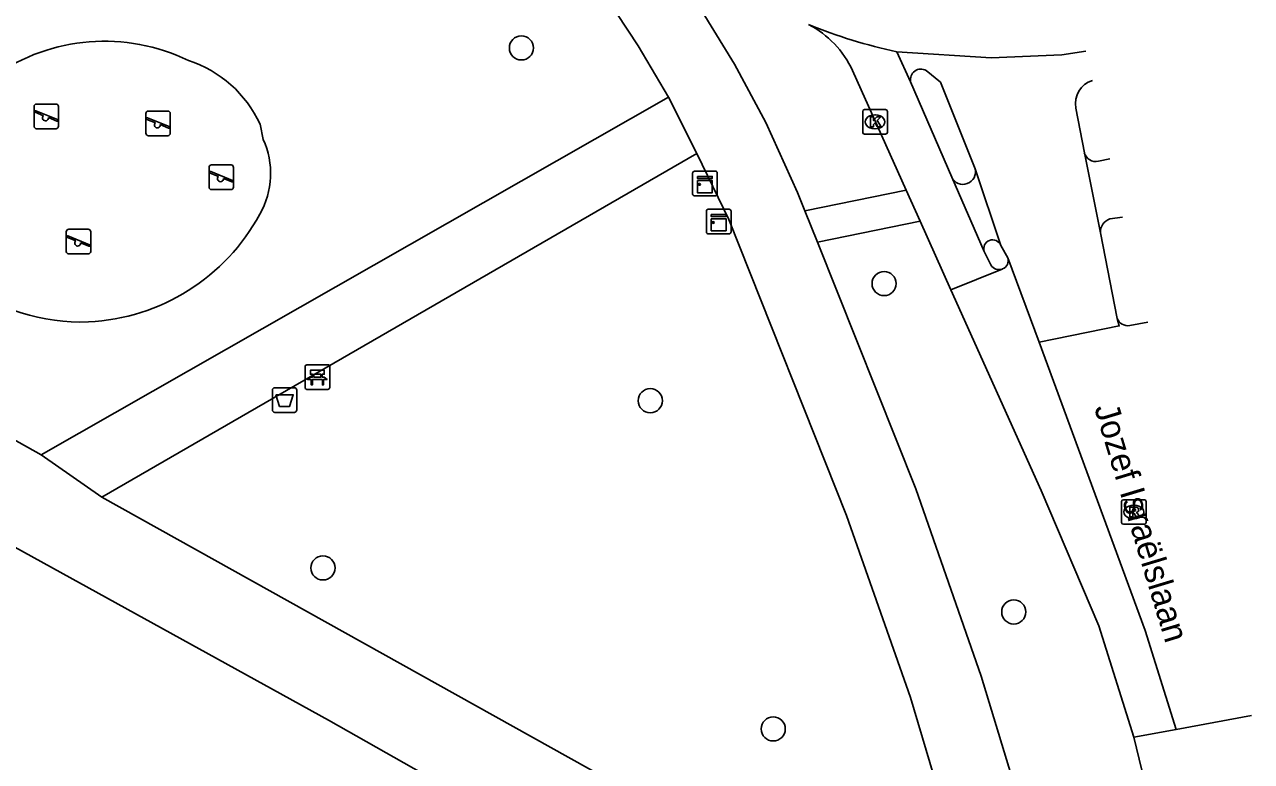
# Model space of a CAD drawing. Extents: x 163686 to 164493, y 382719 to 383870.
# Drawn here: x 164233.79 to 164283.56, y 383313.12 to 383343.03 of the extents above; entities that cross this region are included whole.
import ezdxf

# ---------------------------------------------------------------- set-up
doc = ezdxf.new("R2010")
doc.units = 0
for name, color, linetype in [('IMGEO_Afvalbak', 7, 'Continuous'), ('IMGEO_Bank', 7, 'Continuous'), ('IMGEO_Boom', 7, 'Continuous'), ('IMGEO_Fietspad_open', 7, 'Continuous'), ('IMGEO_Groenvoorziening', 7, 'Continuous'), ('IMGEO_Kast', 7, 'Continuous'), ('IMGEO_Kolk', 7, 'Continuous'), ('IMGEO_Openbare_ruimte_label', 7, 'Continuous'), ('IMGEO_Rijbaan_lokaal_gesloten', 7, 'Continuous'), ('IMGEO_Rijbaan_lokaal_open', 7, 'Continuous'), ('IMGEO_Rioolput', 7, 'Continuous'), ('IMGEO_Speelvoorziening', 7, 'Continuous'), ('IMGEO_Voetpad_gesloten', 7, 'Continuous'), ('IMGEO_Voetpad_open', 7, 'Continuous')]:
    doc.layers.add(name, color=color, linetype=linetype)

msp = doc.modelspace()

# ---------------------------------------------------------------- linework, layer by layer
at = {"layer": 'IMGEO_Afvalbak'}
for p, q in [((164243.846, 383327.389), (164243.846, 383328.189)), ((164243.846, 383328.189), (164243.846, 383327.389)), ((164243.946, 383328.289), (164244.736, 383328.289)), ((164244.736, 383328.289), (164243.946, 383328.289)), ((164244.836, 383328.189), (164244.836, 383327.389)), ((164244.836, 383327.389), (164244.836, 383328.189)), ((164244.736, 383327.289), (164243.946, 383327.289)), ((164243.946, 383327.289), (164244.736, 383327.289))]:
    msp.add_line(p, q, dxfattribs=at)
msp.add_lwpolyline([(164243.989, 383328.003), (164244.693, 383328.003), (164244.544, 383327.533), (164244.138, 383327.533), (164243.989, 383328.003)], dxfattribs=at)
for centre, start, end in [((164243.946, 383328.189), 90, 180), ((164243.946, 383328.189), 90, 180), ((164244.736, 383328.189), 0, 90), ((164244.736, 383328.189), 360, 90), ((164243.946, 383327.389), 180, 270), ((164243.946, 383327.389), 180, 270), ((164244.736, 383327.389), 270, 0), ((164244.736, 383327.389), 270, 0)]:
    msp.add_arc(centre, 0.1, start, end, dxfattribs=at)
at = {"layer": 'IMGEO_Bank'}
for p, q in [((164245.17, 383328.294), (164245.17, 383329.135)), ((164245.17, 383329.135), (164245.17, 383328.294)), ((164245.245, 383329.219), (164246.086, 383329.219)), ((164246.086, 383329.219), (164245.245, 383329.219)), ((164246.17, 383329.144), (164246.17, 383328.303)), ((164246.17, 383328.303), (164246.17, 383329.144)), ((164245.867, 383328.617), (164245.474, 383328.617)), ((164245.479, 383328.725), (164245.479, 383328.831)), ((164245.523, 383328.831), (164245.523, 383328.725)), ((164245.811, 383328.837), (164245.529, 383328.837)), ((164245.529, 383328.719), (164245.811, 383328.719)), ((164245.817, 383328.725), (164245.817, 383328.831)), ((164245.861, 383328.831), (164245.861, 383328.725)), ((164246.095, 383328.219), (164245.254, 383328.219)), ((164245.254, 383328.219), (164246.095, 383328.219))]:
    msp.add_line(p, q, dxfattribs=at)
for points in [[(164245.417, 383328.617), (164245.275, 383328.617), (164245.387, 383328.719), (164245.473, 383328.719)], [(164245.473, 383328.837), (164245.387, 383328.837), (164245.387, 383328.998), (164245.95, 383328.998), (164245.95, 383328.837), (164245.867, 383328.837)], [(164245.467, 383328.61), (164245.467, 383328.403), (164245.424, 383328.403), (164245.424, 383328.61)], [(164245.867, 383328.719), (164245.95, 383328.719), (164246.062, 383328.617), (164245.923, 383328.617)], [(164245.917, 383328.61), (164245.917, 383328.403), (164245.873, 383328.403), (164245.873, 383328.61)]]:
    msp.add_lwpolyline(points, dxfattribs=at)
for centre, radius, start, end in [((164245.248, 383329.141), 0.0779, 92.4484, 184.2845), ((164245.248, 383329.141), 0.0779, 92.4484, 184.2845), ((164246.092, 383329.141), 0.0779, 2.4484, 94.2845), ((164246.092, 383329.141), 0.0779, 2.4484, 94.2845), ((164245.417, 383328.61), 0.00671, 2.8957, 87.1043), ((164245.474, 383328.61), 0.00671, 92.8957, 177.1043), ((164245.472, 383328.83), 0.00671, 2.8957, 87.1043), ((164245.472, 383328.726), 0.00671, 272.8957, 357.1043), ((164245.529, 383328.83), 0.00671, 92.8957, 177.1043), ((164245.529, 383328.726), 0.00671, 182.8957, 267.1043), ((164245.811, 383328.83), 0.00671, 2.8957, 87.1043), ((164245.811, 383328.726), 0.00671, 272.8957, 357.1043), ((164245.868, 383328.83), 0.00671, 92.8957, 177.1043), ((164245.868, 383328.726), 0.00671, 182.8957, 267.1043), ((164245.866, 383328.61), 0.00671, 2.8957, 87.1043), ((164245.923, 383328.61), 0.00671, 92.8957, 177.1043), ((164245.248, 383328.297), 0.0779, 182.4484, 274.2845), ((164245.248, 383328.297), 0.0779, 182.4484, 274.2845), ((164246.092, 383328.297), 0.0779, 272.4484, 4.2845), ((164246.092, 383328.297), 0.0779, 272.4484, 4.2845)]:
    msp.add_arc(centre, radius, start, end, dxfattribs=at)
at = {"layer": 'IMGEO_Boom'}
for centre in [(164253.946, 383342.081), (164268.658, 383332.517), (164259.175, 383327.764), (164245.897, 383320.976), (164273.917, 383319.189), (164264.161, 383314.441)]:
    msp.add_circle(centre, 0.489, dxfattribs=at)
at = {"layer": 'IMGEO_Fietspad_open'}
for points in [[(164267.375, 383341.16), (164269.552, 383336.31)], [(164269.735, 383340.709), (164271.401, 383336.834)], [(164271.401, 383336.834), (164272.715, 383333.818)], [(164269.552, 383336.31), (164270.119, 383335.048)], [(164271.369, 383332.263), (164270.119, 383335.048)], [(164272.715, 383333.818), (164272.993, 383333.273)]]:
    msp.add_lwpolyline(points, dxfattribs=at)
for centre, radius, start, end in [((164263.767, 383339.513), 3.966, 24.538, 62.5099), ((164273.318, 383333.455), 0.373, 209.159, 291.155)]:
    msp.add_arc(centre, radius, start, end, dxfattribs=at)
at = {"layer": 'IMGEO_Groenvoorziening'}
msp.add_lwpolyline([(164243.47, 383338.369), (164243.344, 383338.984)], dxfattribs=at)
for centre, radius, start, end in [((164237.038, 383334.612), 7.744, 63.9641, 125.2232), ((164238.958, 383336.983), 4.821, 24.5282, 72.1387), ((164240.459, 383336.984), 3.314, 330.1605, 24.7063), ((164235.984, 383339.303), 8.352, 272.7575, 331.6379), ((164236.149, 383339.354), 8.398, 233.8549, 271.6157)]:
    msp.add_arc(centre, radius, start, end, dxfattribs=at)
at = {"layer": 'IMGEO_Kast'}
for p, q in [((164260.89, 383336.154), (164260.89, 383336.995)), ((164260.89, 383336.995), (164260.89, 383336.154)), ((164260.965, 383337.079), (164261.806, 383337.079)), ((164261.806, 383337.079), (164260.965, 383337.079)), ((164261.89, 383337.004), (164261.89, 383336.163)), ((164261.89, 383336.163), (164261.89, 383337.004)), ((164261.815, 383336.079), (164260.974, 383336.079)), ((164260.974, 383336.079), (164261.815, 383336.079)), ((164261.527, 383335.533), (164262.368, 383335.533)), ((164262.368, 383335.533), (164261.527, 383335.533)), ((164261.452, 383334.608), (164261.452, 383335.449)), ((164261.452, 383335.449), (164261.452, 383334.608)), ((164262.452, 383335.458), (164262.452, 383334.617)), ((164262.452, 383334.617), (164262.452, 383335.458)), ((164262.377, 383334.533), (164261.536, 383334.533)), ((164261.536, 383334.533), (164262.377, 383334.533))]:
    msp.add_line(p, q, dxfattribs=at)
for points in [[(164261.085, 383336.869), (164261.685, 383336.869), (164261.685, 383336.784), (164261.085, 383336.784), (164261.085, 383336.869)], [(164261.085, 383336.694), (164261.685, 383336.694), (164261.685, 383336.205), (164261.085, 383336.205), (164261.085, 383336.694)], [(164261.647, 383335.323), (164262.247, 383335.323), (164262.247, 383335.238), (164261.647, 383335.238), (164261.647, 383335.323)], [(164261.647, 383335.148), (164262.247, 383335.148), (164262.247, 383334.659), (164261.647, 383334.659), (164261.647, 383335.148)]]:
    msp.add_lwpolyline(points, dxfattribs=at)
for centre in [(164261.169, 383336.543), (164261.731, 383334.997)]:
    msp.add_circle(centre, 0.0377, dxfattribs=at)
for centre, start, end in [((164260.968, 383337.001), 92.4484, 184.2845), ((164260.968, 383337.001), 92.4484, 184.2845), ((164261.812, 383337.001), 2.4484, 94.2845), ((164261.812, 383337.001), 2.4484, 94.2845), ((164260.968, 383336.157), 182.4484, 274.2845), ((164260.968, 383336.157), 182.4484, 274.2845), ((164261.812, 383336.157), 272.4484, 4.2845), ((164261.812, 383336.157), 272.4484, 4.2845), ((164261.53, 383335.455), 92.4484, 184.2845), ((164261.53, 383335.455), 92.4484, 184.2845), ((164262.374, 383335.455), 2.4484, 94.2845), ((164262.374, 383335.455), 2.4484, 94.2845), ((164261.53, 383334.611), 182.4484, 274.2845), ((164261.53, 383334.611), 182.4484, 274.2845), ((164262.374, 383334.611), 272.4484, 4.2845), ((164262.374, 383334.611), 272.4484, 4.2845)]:
    msp.add_arc(centre, 0.0779, start, end, dxfattribs=at)
at = {"layer": 'IMGEO_Kolk'}
for p, q in [((164267.79, 383338.655), (164267.79, 383339.507)), ((164267.865, 383339.581), (164268.717, 383339.581)), ((164268.791, 383339.507), (164268.791, 383338.655)), ((164268.278, 383339.361), (164268.303, 383339.361)), ((164268.717, 383338.581), (164267.865, 383338.581)), ((164268.301, 383338.801), (164268.276, 383338.801))]:
    msp.add_line(p, q, dxfattribs=at)
for points in [[(164267.79, 383338.655), (164267.79, 383339.507)], [(164267.865, 383339.581), (164268.717, 383339.581)], [(164268.791, 383339.507), (164268.791, 383338.655)], [(164268.111, 383339.281), (164268.234, 383339.281), (164268.234, 383339.13), (164268.364, 383339.281), (164268.528, 383339.281), (164268.382, 383339.13), (164268.535, 383338.881), (164268.383, 383338.881), (164268.298, 383339.045), (164268.234, 383338.978), (164268.234, 383338.881), (164268.111, 383338.881), (164268.111, 383339.281)], [(164268.717, 383338.581), (164267.865, 383338.581)]]:
    msp.add_lwpolyline(points, dxfattribs=at)
for centre, start, end in [((164267.867, 383339.505), 91.552, 178.448), ((164267.867, 383339.505), 91.552, 178.448), ((164268.715, 383339.505), 1.552, 88.448), ((164268.715, 383339.505), 1.552, 88.448), ((164267.867, 383338.657), 181.552, 268.448), ((164267.867, 383338.657), 181.552, 268.448), ((164268.715, 383338.657), 271.552, 358.448), ((164268.715, 383338.657), 271.552, 358.448)]:
    msp.add_arc(centre, 0.0765, start, end, dxfattribs=at)
for centre, major_axis, ratio, start_param, end_param in [((164268.277, 383339.081), (-0.387, 0.002), 0.722429, 4.712389, 7.853982), ((164268.302, 383339.081), (-0.39, 0.002), 0.717154, 1.570796, 4.712389)]:
    msp.add_ellipse(centre, major_axis=major_axis, ratio=ratio, start_param=start_param, end_param=end_param, dxfattribs=at)
at = {"layer": 'IMGEO_Rijbaan_lokaal_gesloten'}
for points in [[(164269.174, 383341.924), (164273.004, 383341.685), (164275.87, 383341.806), (164276.843, 383341.948)], [(164269.174, 383341.924), (164269.735, 383340.709)], [(164270.364, 383341.166), (164270.951, 383340.686), (164272.347, 383337.176)], [(164276.438, 383339.642), (164276.78, 383337.827)], [(164276.78, 383337.827), (164277.433, 383334.581)], [(164272.347, 383337.176), (164273.394, 383334.069)], [(164277.433, 383334.581), (164278.11, 383331.097)], [(164273.394, 383334.069), (164273.677, 383333.564)], [(164273.677, 383333.564), (164274.951, 383330.143)], [(164278.11, 383331.097), (164278.197, 383330.798), (164274.951, 383330.143)]]:
    msp.add_lwpolyline(points, dxfattribs=at)
for centre, radius, start, end in [((164273.589, 383362.516), 21.06, 247.7006, 257.8982), ((164270.151, 383340.798), 0.425, 59.943, 192.0575), ((164277.414, 383339.823), 0.992, 108.1481, 190.4825)]:
    msp.add_arc(centre, radius, start, end, dxfattribs=at)
at = {"layer": 'IMGEO_Rijbaan_lokaal_open'}
for points in [[(164273.453, 383333.107), (164271.369, 383332.263)], [(164273.466, 383333.112), (164273.453, 383333.107)], [(164271.369, 383332.263), (164275.024, 383324.123), (164277.366, 383318.623), (164278.785, 383314.101)], [(164279.352, 383330.948), (164278.619, 383330.812)], [(164274.951, 383330.143), (164279.242, 383318.438), (164280.499, 383314.418)], [(164283.559, 383314.984), (164280.499, 383314.418)], [(164280.499, 383314.418), (164278.785, 383314.101)], [(164278.785, 383314.101), (164281.198, 383304.172)]]:
    msp.add_lwpolyline(points, dxfattribs=at)
for centre, radius, start, end in [((164273.319, 383333.456), 0.374, 293.1524, 16.7999), ((164278.55, 383331.286), 0.479, 203.1991, 278.3101)]:
    msp.add_arc(centre, radius, start, end, dxfattribs=at)
at = {"layer": 'IMGEO_Rioolput'}
for p, q in [((164278.288, 383322.82), (164278.288, 383323.672)), ((164278.363, 383323.746), (164279.215, 383323.746)), ((164279.289, 383323.672), (164279.289, 383322.82)), ((164278.776, 383323.526), (164278.801, 383323.526)), ((164279.215, 383322.746), (164278.363, 383322.746)), ((164278.799, 383322.966), (164278.774, 383322.966))]:
    msp.add_line(p, q, dxfattribs=at)
for points in [[(164278.288, 383322.82), (164278.288, 383323.672)], [(164278.363, 383323.746), (164279.215, 383323.746)], [(164279.289, 383323.672), (164279.289, 383322.82)], [(164278.877, 383323.444), (164278.625, 383323.446), (164278.625, 383323.046)], [(164278.625, 383323.046), (164278.749, 383323.046), (164278.749, 383323.208), (164278.76, 383323.208)], [(164278.803, 383323.365), (164278.749, 383323.365), (164278.749, 383323.284)], [(164278.749, 383323.284), (164278.801, 383323.284)], [(164278.807, 383323.179), (164278.878, 383323.046), (164279.018, 383323.046), (164278.953, 383323.172)], [(164279.215, 383322.746), (164278.363, 383322.746)]]:
    msp.add_lwpolyline(points, dxfattribs=at)
for centre, radius, start, end in [((164278.365, 383323.67), 0.0765, 91.552, 178.448), ((164278.365, 383323.67), 0.0765, 91.552, 178.448), ((164279.213, 383323.67), 0.0765, 1.552, 88.448), ((164279.213, 383323.67), 0.0765, 1.552, 88.448), ((164278.759, 383323.155), 0.0533, 26.0293, 88.6989), ((164278.785, 383323.473), 0.19, 274.7715, 282.9687), ((164278.809, 383323.269), 0.0964, 77.0061, 93.1865), ((164278.823, 383323.326), 0.0378, 276.6634, 79.6772), ((164278.876, 383323.334), 0.109, 350.3612, 89.416), ((164278.874, 383323.334), 0.112, 277.5842, 350.9817), ((164278.858, 383323.119), 0.108, 29.5134, 73.7905), ((164278.365, 383322.822), 0.0765, 181.552, 268.448), ((164278.365, 383322.822), 0.0765, 181.552, 268.448), ((164279.213, 383322.822), 0.0765, 271.552, 358.448), ((164279.213, 383322.822), 0.0765, 271.552, 358.448)]:
    msp.add_arc(centre, radius, start, end, dxfattribs=at)
for centre, major_axis, ratio, start_param, end_param in [((164278.775, 383323.246), (-0.387, 0.002), 0.722429, 4.712389, 7.853982), ((164278.8, 383323.246), (-0.39, 0.002), 0.717154, 1.570796, 4.712389)]:
    msp.add_ellipse(centre, major_axis=major_axis, ratio=ratio, start_param=start_param, end_param=end_param, dxfattribs=at)
at = {"layer": 'IMGEO_Speelvoorziening'}
for p, q in [((164234.18, 383338.903), (164234.18, 383339.703)), ((164234.18, 383339.703), (164234.18, 383338.903)), ((164234.563, 383339.331), (164234.224, 383339.468)), ((164234.249, 383339.528), (164235.125, 383339.175)), ((164234.28, 383339.803), (164235.07, 383339.803)), ((164235.07, 383339.803), (164234.28, 383339.803)), ((164235.17, 383339.703), (164235.17, 383338.903)), ((164235.17, 383338.903), (164235.17, 383339.703)), ((164238.815, 383339.518), (164239.605, 383339.518)), ((164239.605, 383339.518), (164238.815, 383339.518)), ((164235.101, 383339.115), (164234.761, 383339.252)), ((164238.715, 383338.618), (164238.715, 383339.418)), ((164238.715, 383339.418), (164238.715, 383338.618)), ((164239.098, 383339.046), (164238.759, 383339.183)), ((164238.784, 383339.243), (164239.66, 383338.89)), ((164239.636, 383338.83), (164239.296, 383338.967)), ((164239.705, 383339.418), (164239.705, 383338.618)), ((164239.705, 383338.618), (164239.705, 383339.418)), ((164235.07, 383338.803), (164234.28, 383338.803)), ((164234.28, 383338.803), (164235.07, 383338.803)), ((164239.605, 383338.518), (164238.815, 383338.518)), ((164238.815, 383338.518), (164239.605, 383338.518)), ((164241.279, 383336.434), (164241.279, 383337.234)), ((164241.279, 383337.234), (164241.279, 383336.434)), ((164241.662, 383336.862), (164241.323, 383336.999)), ((164241.348, 383337.059), (164242.224, 383336.706)), ((164241.379, 383337.334), (164242.169, 383337.334)), ((164242.169, 383337.334), (164241.379, 383337.334)), ((164242.269, 383337.234), (164242.269, 383336.434)), ((164242.269, 383336.434), (164242.269, 383337.234)), ((164242.2, 383336.646), (164241.86, 383336.783)), ((164242.169, 383336.334), (164241.379, 383336.334)), ((164241.379, 383336.334), (164242.169, 383336.334)), ((164235.486, 383333.823), (164235.486, 383334.623)), ((164235.486, 383334.623), (164235.486, 383333.823)), ((164235.586, 383334.723), (164236.376, 383334.723)), ((164236.376, 383334.723), (164235.586, 383334.723)), ((164236.476, 383334.623), (164236.476, 383333.823)), ((164236.476, 383333.823), (164236.476, 383334.623)), ((164235.869, 383334.251), (164235.53, 383334.388)), ((164235.555, 383334.448), (164236.431, 383334.095)), ((164236.407, 383334.035), (164236.067, 383334.172)), ((164236.376, 383333.723), (164235.586, 383333.723)), ((164235.586, 383333.723), (164236.376, 383333.723))]:
    msp.add_line(p, q, dxfattribs=at)
for centre, radius, start, end in [((164234.28, 383339.703), 0.1, 90, 180), ((164234.28, 383339.703), 0.1, 90, 180), ((164234.237, 383339.498), 0.0327, 68.078, 248.078), ((164235.07, 383339.703), 0.1, 0, 90), ((164235.07, 383339.703), 0.1, 360, 90), ((164238.815, 383339.418), 0.1, 90, 180), ((164238.815, 383339.418), 0.1, 90, 180), ((164239.605, 383339.418), 0.1, 0, 90), ((164239.605, 383339.418), 0.1, 360, 90), ((164234.642, 383339.241), 0.12, 130.9928, 5.1632), ((164235.113, 383339.145), 0.0327, 248.078, 68.078), ((164238.772, 383339.213), 0.0327, 68.078, 248.078), ((164239.177, 383338.956), 0.12, 130.9928, 5.1632), ((164234.28, 383338.903), 0.1, 180, 270), ((164234.28, 383338.903), 0.1, 180, 270), ((164235.07, 383338.903), 0.1, 270, 0), ((164235.07, 383338.903), 0.1, 270, 0), ((164238.815, 383338.618), 0.1, 180, 270), ((164238.815, 383338.618), 0.1, 180, 270), ((164239.605, 383338.618), 0.1, 270, 0), ((164239.605, 383338.618), 0.1, 270, 0), ((164239.648, 383338.86), 0.0327, 248.078, 68.078), ((164241.379, 383337.234), 0.1, 90, 180), ((164241.379, 383337.234), 0.1, 90, 180), ((164241.336, 383337.029), 0.0327, 68.078, 248.078), ((164242.169, 383337.234), 0.1, 0, 90), ((164242.169, 383337.234), 0.1, 360, 90), ((164241.741, 383336.772), 0.12, 130.9928, 5.1632), ((164242.212, 383336.676), 0.0327, 248.078, 68.078), ((164241.379, 383336.434), 0.1, 180, 270), ((164241.379, 383336.434), 0.1, 180, 270), ((164242.169, 383336.434), 0.1, 270, 0), ((164242.169, 383336.434), 0.1, 270, 0), ((164235.586, 383334.623), 0.1, 90, 180), ((164235.586, 383334.623), 0.1, 90, 180), ((164236.376, 383334.623), 0.1, 0, 90), ((164236.376, 383334.623), 0.1, 360, 90), ((164235.543, 383334.418), 0.0327, 68.078, 248.078), ((164235.948, 383334.161), 0.12, 130.9928, 5.1632), ((164236.419, 383334.065), 0.0327, 248.078, 68.078), ((164235.586, 383333.823), 0.1, 180, 270), ((164235.586, 383333.823), 0.1, 180, 270), ((164236.376, 383333.823), 0.1, 270, 0), ((164236.376, 383333.823), 0.1, 270, 0)]:
    msp.add_arc(centre, radius, start, end, dxfattribs=at)
at = {"layer": 'IMGEO_Voetpad_gesloten'}
for points in [[(164234.464, 383325.561), (164207.838, 383340.485)], [(164259.908, 383340.077), (164234.464, 383325.561)], [(164261.065, 383337.798), (164259.908, 383340.077)], [(164236.932, 383323.85), (164261.065, 383337.798)], [(164234.464, 383325.561), (164236.932, 383323.85)], [(164273.357, 383303.524), (164236.932, 383323.85)], [(164233.405, 383321.815), (164246.121, 383314.802), (164271.778, 383300.248)]]:
    msp.add_lwpolyline(points, dxfattribs=at)
at = {"layer": 'IMGEO_Voetpad_open'}
for points in [[(164257.192, 383350.233), (164262.587, 383341.423), (164263.858, 383339.057), (164265.144, 383336.213), (164265.443, 383335.465)], [(164259.908, 383340.077), (164258.681, 383342.165), (164253.877, 383349.455)], [(164273.357, 383303.524), (164269.732, 383315.722), (164267.127, 383323.105), (164262.364, 383335.114), (164261.065, 383337.798)], [(164277.349, 383337.48), (164277.808, 383337.586)], [(164269.552, 383336.31), (164265.443, 383335.465)], [(164265.443, 383335.465), (164265.951, 383334.192)], [(164270.119, 383335.048), (164265.951, 383334.192)], [(164278.332, 383335.212), (164277.812, 383335.141)], [(164265.951, 383334.192), (164269.947, 383324.185), (164272.594, 383316.588), (164276.614, 383303.361)]]:
    msp.add_lwpolyline(points, dxfattribs=at)
for centre, radius, start, end in [((164277.254, 383337.964), 0.494, 196.1535, 281.0933), ((164271.858, 383337.048), 0.505, 205.0714, 14.6807), ((164277.992, 383334.611), 0.56, 108.7743, 183.0465), ((164273.06, 383333.929), 0.362, 22.7466, 197.8282)]:
    msp.add_arc(centre, radius, start, end, dxfattribs=at)

# ---------------------------------------------------------------- texts
at = {"layer": 'IMGEO_Openbare_ruimte_label'}
msp.add_text('Jozef Israëlslaan', height=1, rotation=286.8584, dxfattribs=at).set_placement((164277.173, 383327.478))

doc.saveas('drawing.dxf')
